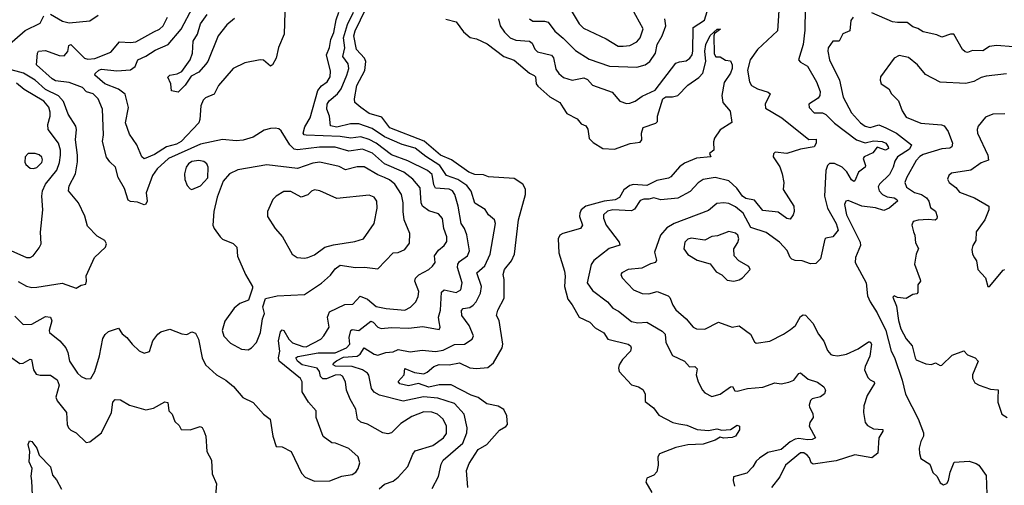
# Model space of a CAD drawing. Extents: x 1603745 to 1745082, y 385868 to 533966.
# Tile 322 of 646: x 1705734 to 1711512, y 425207 to 427941. Entities that reach past the tile are written whole.
import ezdxf

# ---------------------------------------------------------------- set-up
doc = ezdxf.new("R2010")
doc.units = 0

msp = doc.modelspace()

# ---------------------------------------------------------------- linework, layer by layer
at = {"layer": '0CON20XD'}
for points in [[(1709275, 427784.2), (1709315, 427789.7), (1709355, 427811.1), (1709375.3, 427835), (1709393.2, 427886.8), (1709284.6, 428085), (1709245.5, 428185), (1709195, 428262.5), (1709155, 428280.5), (1709075, 428275.4), (1709005, 428253.8), (1708945, 428218.5), (1708907.8, 428175), (1708890.9, 428135), (1708886.7, 428105), (1708902.7, 428065), (1708975, 427984.5), (1709017, 427917), (1709041.5, 427891.5), (1709175, 427827.9), (1709245, 427786), (1709275, 427784.2)], [(1710192.8, 428052.8), (1710180.4, 427875), (1710064.1, 427765), (1710020.7, 427705), (1710004.8, 427645.2), (1710016.8, 427575), (1710027.5, 427555), (1710064, 427535), (1710126.2, 427515), (1710137.5, 427505), (1710109.1, 427445), (1710111.2, 427421.2), (1710206, 427365), (1710365, 427237.7), (1710408.6, 427238.6), (1710408.5, 427215), (1710395, 427194.1)], [(1707289.1, 427985), (1707285.5, 427855.5), (1707251.9, 427778.1), (1707240, 427715), (1707218.6, 427675), (1707205, 427667.5), (1707165, 427702.5), (1707145, 427705.6), (1707055, 427687.1), (1706986.8, 427653.2), (1706901.4, 427555), (1706876.3, 427503.7), (1706825, 427481.4), (1706810.9, 427469.1), (1706797.3, 427435), (1706792.2, 427355), (1706785.3, 427335), (1706682.5, 427225), (1706655, 427209.4), (1706595.9, 427194.1), (1706525, 427149.5), (1706464.7, 427124.7), (1706450, 427135), (1706421.2, 427205), (1706378.6, 427268.6), (1706355.7, 427335.7), (1706372.1, 427425), (1706354.1, 427504.1), (1706313.5, 427533.5), (1706234.7, 427564.7), (1706175.6, 427615), (1706176.2, 427625), (1706199.1, 427645), (1706215, 427650.7), (1706305, 427640.4), (1706385, 427647.1), (1706411.1, 427665), (1706426.7, 427705), (1706475, 427726.5), (1706528.5, 427761.5), (1706605, 427794.7), (1706680.8, 427885), (1706750.5, 428015)], [(1707843.7, 425186.3), (1707875, 425214.4), (1707925, 425230.6), (1707955.3, 425254.7), (1708011.5, 425318.5), (1708040.1, 425389.9), (1708055, 425410.5), (1708159.2, 425440.8), (1708220.4, 425485), (1708238, 425512), (1708238.9, 425555), (1708219.6, 425595), (1708186.2, 425625), (1708153.1, 425636.9), (1708105, 425638.6), (1708035, 425611.9), (1707970.7, 425569.3), (1707915, 425515.8), (1707895, 425508.9), (1707865, 425514.5), (1707775, 425565.6), (1707735, 425577.5), (1707717.3, 425595), (1707707.5, 425655), (1707672.9, 425712.9), (1707652.5, 425765), (1707645.3, 425815.3), (1707627.6, 425847.6), (1707615.2, 425855.2), (1707585, 425854.4), (1707535, 425832.9), (1707512.7, 425832.7), (1707499.8, 425845), (1707494, 425875), (1707480, 425895), (1707391.1, 425915), (1707363.5, 425935), (1707355, 425955.8), (1707366.7, 425963.3), (1707485, 425985.2), (1707584.6, 425985.4), (1707651.8, 426015), (1707671, 426035), (1707668.4, 426075), (1707676.7, 426115), (1707685, 426121.2), (1707725, 426116.3), (1707795, 426170.8), (1707808.4, 426165), (1707835, 426134.6), (1707855, 426127.5), (1707915, 426132.8), (1708015, 426128.7), (1708099.2, 426139.2), (1708195, 426122), (1708202, 426135), (1708195, 426167.5), (1708192.1, 426195), (1708203.1, 426235), (1708209, 426341), (1708225.3, 426354.7), (1708295, 426338.3), (1708321.8, 426355), (1708331, 426395), (1708303.7, 426485), (1708304.7, 426505), (1708315, 426520.9), (1708360.9, 426555), (1708372.8, 426582.8), (1708357.8, 426677.8), (1708344.7, 426714.7), (1708324, 426744), (1708306.8, 426845), (1708287.5, 426915), (1708273.2, 426935), (1708255, 426946), (1708175, 426950.8), (1708165, 426972), (1708155, 427031.9), (1708127.3, 427055), (1708012.5, 427112.5), (1707915, 427147.7), (1707825.5, 427215.5), (1707785, 427238.2), (1707735, 427252), (1707676.7, 427245), (1707615.4, 427255.4), (1707415, 427262.2), (1707403.8, 427265), (1707397.6, 427275), (1707408.2, 427311.8), (1707438.5, 427365), (1707484.2, 427525), (1707505, 427552.5), (1707538.4, 427575), (1707555.8, 427605), (1707558.2, 427638.2), (1707534.8, 427735.2), (1707552.8, 427777.2), (1707559.8, 427825), (1707577.1, 427865), (1707591.2, 427938.8), (1707607.3, 427985)], [(1707662, 427682), (1707630.8, 427725), (1707641.9, 427775), (1707633.3, 427835), (1707657.4, 427912.6), (1707693.2, 427985)], [(1708363.5, 425195), (1708356.1, 425293.9), (1708372.3, 425335), (1708425, 425416.7), (1708475, 425447.7), (1708550.1, 425529.9), (1708587.3, 425552.7), (1708596.7, 425565), (1708592.9, 425615), (1708575, 425651.5), (1708541.3, 425671.3), (1708475.3, 425685.3), (1708425, 425721.9), (1708383.7, 425736.3), (1708265, 425797.1), (1708195, 425796.5), (1708135, 425782.5), (1708075, 425804.7), (1708015, 425790.4), (1707965, 425803.5), (1707955, 425816), (1707990, 425855), (1707995, 425892.5), (1708050, 425870), (1708105, 425861.5), (1708125, 425870.8), (1708164.4, 425905), (1708195, 425915.7), (1708255, 425915.3), (1708315, 425926), (1708375, 425897.6), (1708415, 425893.1), (1708480.6, 425899.4), (1708515, 425925.3), (1708564.7, 426015), (1708569.5, 426035), (1708546.9, 426175), (1708531.5, 426205), (1708538.9, 426235), (1708576.2, 426305), (1708576.7, 426415), (1708571.6, 426445), (1708578.8, 426475), (1708620.9, 426525), (1708638.1, 426565), (1708661.2, 426765), (1708703.1, 426915), (1708702.3, 426945), (1708686.8, 426975), (1708635, 427008.1), (1708485, 427017.3), (1708455, 427029.7), (1708405, 427032.5), (1708370.5, 427045), (1708268.6, 427118.6), (1708203.6, 427145), (1708107, 427227), (1707906.1, 427305), (1707859.1, 427369.1), (1707785, 427389.3), (1707735.3, 427425.3), (1707701.2, 427455), (1707699.4, 427475), (1707713.2, 427555), (1707758.5, 427641.5), (1707765.8, 427695), (1707757.9, 427715), (1707710, 427765), (1707694.5, 427845), (1707702.1, 427875), (1707765.6, 428005)], [(1708542.9, 427945), (1708554.3, 427905), (1708578.3, 427868.3), (1708612.2, 427835), (1708645, 427819.7), (1708725, 427814.1), (1708742, 427802), (1708757.5, 427767.5), (1708772.8, 427752.8), (1708855, 427731.5), (1708866.2, 427716.2), (1708880.1, 427650.1), (1708897.5, 427625), (1708925, 427600.9), (1708976.3, 427586.3), (1709045, 427599.3), (1709065, 427588.5), (1709095.4, 427555.4), (1709210, 427515), (1709255, 427462.9), (1709295, 427448.6), (1709315, 427450.6), (1709345, 427461.9), (1709387.4, 427492.6), (1709463.2, 427526.8), (1709585, 427684.4), (1709605, 427693.6), (1709645, 427699.6), (1709667.1, 427715), (1709680, 427735), (1709683.8, 427755), (1709685.3, 427894.7), (1709751.8, 427938.2), (1709775.8, 428014.2)], [(1710343.4, 428006.6), (1710341.3, 427878.7), (1710331.1, 427795), (1710304, 427705), (1710315, 427691.2), (1710356.9, 427666.9), (1710410, 427575), (1710431.3, 427518.7), (1710428.9, 427495), (1710419.4, 427480.6), (1710363.8, 427445), (1710366.2, 427425), (1710395, 427394.2), (1710445, 427393.3), (1710465, 427384.5), (1710515, 427332.4), (1710644.7, 427235), (1710695, 427218.1), (1710745, 427229.1), (1710795, 427226.3), (1710816.2, 427215), (1710830.3, 427195), (1710831.8, 427185), (1710815, 427174.8), (1710765, 427192.7), (1710740.2, 427159.8), (1710690, 427135), (1710683.6, 427125), (1710697.9, 427085), (1710695.6, 427075), (1710655.3, 427044.7), (1710635, 426993.8), (1710628.6, 426991.4), (1710615, 427000), (1710587.1, 427047.1), (1710560.9, 427075), (1710515, 427096.5), (1710486.1, 427096.1), (1710475, 427083.8), (1710464.5, 427055), (1710457.1, 426905), (1710474.3, 426835), (1710525.9, 426745), (1710537.4, 426705), (1710505, 426666.5), (1710465, 426658.6), (1710458.2, 426651.8), (1710434, 426536), (1710405, 426510), (1710375, 426506.7), (1710326.2, 426525), (1710285, 426527.3), (1710265.4, 426535.4), (1710254.4, 426545), (1710238.1, 426585), (1710191.9, 426635), (1710115, 426690.5), (1710025, 426720), (1709979.6, 426805), (1709935, 426841.6), (1709895, 426860.6), (1709865, 426865.3), (1709825, 426861.1), (1709775, 426820.5), (1709575, 426744.7), (1709530.5, 426719.5), (1709493.7, 426676.3), (1709460, 426575), (1709471.3, 426528.7), (1709465, 426515.7), (1709435, 426507.8), (1709385, 426481.9), (1709305, 426473.3), (1709266.4, 426453.6), (1709262.2, 426445), (1709270, 426425), (1709335.3, 426355.3), (1709386.9, 426333.1), (1709425, 426331.5), (1709475, 426344.2), (1709538.7, 426318.7), (1709549.1, 426309.1), (1709565.8, 426265), (1709585, 426238), (1709644, 426184), (1709685, 426136), (1709705, 426125.7), (1709755, 426124.3), (1709835, 426165.3), (1709915, 426135.7), (1709955, 426142.5), (1710022, 426095), (1710045, 426050), (1710055, 426042.5), (1710135, 426054.3), (1710216.4, 426093.6), (1710257.3, 426122.7), (1710285.8, 426145), (1710315, 426198), (1710331.9, 426208.1), (1710345, 426205.7), (1710388.9, 426158.9), (1710422.2, 426095), (1710453.4, 426053.4), (1710475, 425998.8), (1710494, 425975), (1710505, 425970.8), (1710535, 425967.5), (1710585, 425976.9), (1710655, 426009.2), (1710715, 426050), (1710725, 426050), (1710732, 426035), (1710723.1, 425965), (1710694.5, 425905), (1710690.8, 425885), (1710710.9, 425840.9), (1710725, 425825.6), (1710748, 425815), (1710749.2, 425805), (1710707.8, 425735), (1710687, 425673), (1710685.7, 425635), (1710695.6, 425575.6), (1710708.7, 425558.7), (1710745, 425538.1), (1710798, 425535), (1710798.6, 425525), (1710776.2, 425485), (1710768.6, 425395), (1710735, 425368.8), (1710634.7, 425385.3), (1710525, 425351.8), (1710390.5, 425330.5), (1710378.9, 425338.9), (1710368.9, 425368.9), (1710355.6, 425385), (1710335, 425396.9), (1710315, 425398.5), (1710228.5, 425325), (1710195, 425257.5), (1710145, 425194.2)], [(1705645, 427770.6), (1705766.8, 427876.8), (1705855, 427920), (1705875, 427963.3)], [(1707884.7, 426244.7), (1707995, 426235.3), (1708027.5, 426252.5), (1708058.4, 426285), (1708072.5, 426315), (1708076.9, 426345), (1708052.1, 426405), (1708056.6, 426423.4), (1708077.1, 426442.9), (1708135.8, 426474.2), (1708157, 426493), (1708171.4, 426515), (1708168.2, 426555), (1708191.7, 426588.3), (1708225.8, 426614.2), (1708240.7, 426639.3), (1708240.9, 426665), (1708222.8, 426715), (1708215, 426774.3), (1708191.2, 426801.2), (1708135, 426817.5), (1708096.9, 426845), (1708089.7, 426865), (1708083.2, 426953.2), (1708040.7, 427005), (1707989.2, 427045), (1707875.1, 427095.1), (1707805, 427157.4), (1707745, 427180), (1707665, 427169.5), (1707585, 427193), (1707492.5, 427192.5), (1707365, 427177.4), (1707345, 427180.9), (1707319.6, 427205), (1707268.8, 427288.8), (1707255, 427299.2), (1707233.2, 427303.2), (1707205, 427302.5), (1707167.9, 427292.1), (1707105, 427250.5), (1707045, 427233.1), (1707005, 427229.4), (1706925, 427238.1), (1706795, 427210), (1706607.5, 427125), (1706540, 427065), (1706512.7, 427025), (1706476.5, 426925), (1706483.1, 426875), (1706475, 426858), (1706465.5, 426854.5), (1706425, 426868.9), (1706385, 426872.5), (1706371.5, 426881.5), (1706348.9, 426948.9), (1706311.4, 427015), (1706295.7, 427075), (1706263, 427107), (1706243.1, 427133.1), (1706221.1, 427225), (1706225.4, 427265), (1706219.6, 427415), (1706195.5, 427475), (1706164.8, 427504.8), (1706126.9, 427516.9), (1706102, 427542), (1706025, 427571.4), (1705945, 427582.5), (1705925, 427592.7), (1705832, 427675), (1705838.8, 427745), (1705845, 427755.8), (1705885, 427759.1), (1705965, 427729.6), (1705995, 427727.8), (1706016, 427754), (1706021.7, 427788.3), (1706035, 427795.6), (1706115, 427714.7), (1706135, 427709.1), (1706175, 427712.5), (1706269.7, 427750.3), (1706319.3, 427810.7), (1706385, 427807.3), (1706415, 427811.5), (1706520.6, 427869.4), (1706554.3, 427885.7), (1706575.7, 427904.3), (1706601.3, 427955)], [(1705915, 427973.6), (1705985, 427932.8), (1706025, 427922.5), (1706145, 427934.4), (1706195, 427967.5)], [(1706995, 427946.9), (1706949.2, 427910.8), (1706898.3, 427845), (1706837.5, 427695), (1706825, 427676.7), (1706785, 427632.2), (1706740.1, 427609.9), (1706705, 427555.5), (1706665, 427516), (1706625, 427522.5), (1706621.2, 427565), (1706603.8, 427603.8), (1706615, 427615.6), (1706658, 427622), (1706685, 427635.6), (1706735, 427705.8), (1706749.2, 427745), (1706751.5, 427815), (1706777.5, 427855), (1706795, 427915.8), (1706835, 427970.5)], [(1708235, 427943.8), (1708295, 427928.5), (1708339.2, 427869.2), (1708376.7, 427836.7), (1708415, 427828), (1708477.9, 427797.9), (1708574.8, 427724.8), (1708635, 427702.1), (1708725, 427627.5), (1708753.8, 427613.8), (1708760, 427605), (1708764.6, 427565), (1708775, 427550.5), (1708845, 427487.8), (1708902.9, 427455), (1708922.9, 427422.9), (1708945, 427389.2), (1709005, 427359.5), (1709029.4, 427329.4), (1709056.6, 427316.6), (1709067.3, 427297.3), (1709075, 427244), (1709099.7, 427219.7), (1709156.7, 427185), (1709225, 427180.8), (1709316.8, 427213.2), (1709375, 427221.2), (1709385.3, 427234.7), (1709382, 427275), (1709393, 427307), (1709467.2, 427332.8), (1709477.5, 427342.5), (1709476, 427375), (1709508.9, 427475), (1709525, 427487.8), (1709565, 427487.5), (1709595.6, 427495), (1709655, 427555.6), (1709719, 427601), (1709743.2, 427626.8), (1709760, 427695), (1709753.6, 427755), (1709760, 427795), (1709785, 427848.2), (1709826.7, 427885), (1709845.8, 427885.8), (1709810.3, 427859.7), (1709806.4, 427845), (1709809.5, 427739.5), (1709818.3, 427721.7), (1709845, 427722.5), (1709875, 427702.5), (1709905, 427700), (1709914.2, 427675.8), (1709914.5, 427655), (1709905, 427626), (1709868.2, 427571.8), (1709854.4, 427495), (1709860, 427455), (1709902.8, 427402.8), (1709913.6, 427336.4), (1709845, 427293.3), (1709810.5, 427245), (1709804.4, 427224.4), (1709807.5, 427175), (1709782.5, 427155), (1709790, 427135), (1709705, 427128.5), (1709635, 427098.4), (1709605, 427076.7), (1709555, 427018.4), (1709540.5, 427009.5), (1709473, 426997), (1709415, 426967.6), (1709335, 426972.2), (1709315, 426966.7), (1709278.6, 426941.4), (1709253, 426897), (1709227.5, 426882.5), (1709163.8, 426876.2), (1709056.7, 426845), (1709028.9, 426825), (1709021.1, 426805), (1709019.5, 426785), (1709036.8, 426735), (1709025, 426713.8), (1708920.4, 426685), (1708904.3, 426675), (1708894.1, 426655), (1708897.8, 426572.2), (1708931.4, 426465), (1708935.3, 426435), (1708930.9, 426375), (1708949.9, 426299.9), (1708976.8, 426266.8), (1709017.8, 426195), (1709079.2, 426165), (1709111.7, 426131.7), (1709161.8, 426101.8), (1709185, 426064.2), (1709305, 426035.8), (1709318.5, 426025), (1709322.7, 426015), (1709317.8, 425995), (1709270.9, 425945), (1709252.5, 425915), (1709247.5, 425895), (1709251.2, 425875), (1709325, 425796.2), (1709365, 425784.3), (1709389.7, 425769.7), (1709404, 425745), (1709405, 425700), (1709452.6, 425662.6), (1709485, 425619.5), (1709565.9, 425575.9), (1709601.8, 425568.2), (1709649.4, 425559.4), (1709710, 425535), (1709775, 425528.9), (1709825, 425539.2), (1709855, 425530), (1709904.4, 425535.6), (1709945, 425559.4), (1709957.1, 425555), (1709957.4, 425532.6), (1709933.8, 425495), (1709915, 425486.9), (1709864.3, 425484.3), (1709845, 425490), (1709815, 425472), (1709745, 425447.8), (1709655, 425444.6), (1709585, 425428.8), (1709488.5, 425391.5), (1709478.6, 425375), (1709481.2, 425325), (1709473.6, 425286.4), (1709455, 425266.7), (1709415, 425248.8), (1709408, 425225), (1709444.3, 425165)], [(1708724.7, 427944.7), (1708745, 427931.2), (1708812.8, 427932.8), (1708835, 427926.4), (1708873.4, 427873.4), (1708922.8, 427832.8), (1708995, 427758.8), (1709075, 427709.6), (1709195, 427668.2), (1709355, 427661.8), (1709404, 427676), (1709431.9, 427695), (1709465, 427744.2), (1709475.4, 427795), (1709503.2, 427845), (1709525.4, 427905), (1709519.6, 427945)], [(1710624.2, 427955), (1710611.1, 427935), (1710604.4, 427875.6), (1710565, 427858), (1710542.5, 427815), (1710505, 427813.8), (1710477.5, 427775), (1710475.4, 427755), (1710486.7, 427705), (1710544.1, 427585), (1710565.9, 427485), (1710614.4, 427394.4), (1710666.9, 427335), (1710695, 427314.7), (1710725, 427307.8), (1710775, 427324.2), (1710815.9, 427305.9), (1710879.3, 427275), (1710966.9, 427205), (1710955, 427179.8), (1710885.3, 427135), (1710869, 427111), (1710859.7, 427075), (1710837.6, 427032.4), (1710779.1, 426975), (1710771.3, 426958.7), (1710777.1, 426935), (1710796.4, 426915), (1710825, 426899.7), (1710865, 426893.9), (1710880, 426885), (1710883.9, 426875), (1710835, 426834.7), (1710805, 426820.6), (1710755, 426835.2), (1710675, 426845.2), (1710595, 426878.6), (1710582, 426875), (1710573.9, 426856.1), (1710585.9, 426795), (1710666.4, 426635), (1710667.9, 426615), (1710639.1, 426545), (1710635.6, 426515), (1710700.8, 426395), (1710709.7, 426319.7), (1710724.5, 426284.5), (1710765, 426220), (1710815.7, 426115), (1710848.6, 425995), (1710868, 425958), (1710911.6, 425825), (1710931.9, 425741.9), (1711006.8, 425596.8), (1711037.9, 425515), (1711037.3, 425495), (1711021.5, 425465), (1711012.9, 425425), (1711013, 425393), (1711021.2, 425365), (1711075, 425331.9), (1711092.3, 425282.3), (1711117.9, 425257.9), (1711135, 425222.5), (1711155, 425210), (1711175, 425217.5), (1711184.2, 425235.8), (1711194.4, 425285), (1711216.6, 425343.4), (1711305, 425348.1), (1711346.7, 425335), (1711361.2, 425325), (1711405.7, 425265), (1711408.5, 425155)], [(1711565, 427780.8), (1711465, 427788.3), (1711425, 427782.6), (1711385, 427758.3), (1711325, 427759.4), (1711295, 427748.2), (1711281.2, 427751.2), (1711266.3, 427766.3), (1711215, 427856), (1711195, 427855.6), (1711145, 427837.9), (1711115, 427852.5), (1711035, 427869.5), (1711005, 427888.8), (1710975, 427898.9), (1710940.8, 427925), (1710885, 427923.2), (1710855, 427928.7), (1710735, 427980)], [(1711525, 427623.1), (1711405, 427609.4), (1711375, 427601.1), (1711331.9, 427578.1), (1711285, 427565.4), (1711135, 427574.2), (1711049.7, 427619.7), (1711001.4, 427675), (1710948.8, 427718.8), (1710895, 427730), (1710865, 427714), (1710786, 427605), (1710782.5, 427585), (1710790, 427565), (1710834.2, 427534.2), (1710848.8, 427505), (1710890, 427465), (1710911.4, 427405), (1710935, 427369.2), (1711022.6, 427332.6), (1711143.8, 427323.8), (1711158.2, 427318.2), (1711182.2, 427285), (1711206.9, 427215), (1711202.9, 427195), (1711192.8, 427187.2), (1711145, 427183.2), (1711035, 427148.6), (1711015, 427136.8), (1710995.3, 427114.7), (1710937, 427013), (1710927.9, 426985), (1710938, 426958), (1710985, 426925.4), (1711025, 426913.4), (1711054.7, 426895), (1711067.9, 426875), (1711078.1, 426838.1), (1711106.9, 426816.9), (1711117.1, 426785), (1711115, 426771.1), (1711105, 426762.9), (1711065, 426768), (1711006.3, 426763.7), (1710976.7, 426755), (1710968.6, 426735), (1710978.6, 426695), (1710986.9, 426675), (1710990.8, 426630.8), (1711008.3, 426598.3), (1710994.4, 426565), (1710984.3, 426505), (1711018.6, 426415), (1711019.2, 426405), (1711003.8, 426385), (1711005, 426340), (1710998.3, 426331.7), (1710975, 426327.5), (1710935, 426303.3), (1710885, 426310), (1710865, 426320), (1710857.5, 426312.5), (1710878.6, 426258.6), (1710890.3, 426175), (1710905.4, 426125), (1710935, 426066.2), (1710971.2, 426025), (1710988.8, 425955), (1710995, 425943.8), (1711050.7, 425920.7), (1711085, 425915.8), (1711107, 425927), (1711135, 425910.6), (1711145, 425911.9), (1711205, 425970.8), (1711275, 425996.2), (1711295, 425973.8), (1711340, 425955), (1711358.8, 425935), (1711324.2, 425855), (1711325.9, 425835.9), (1711339.5, 425809.5), (1711364.2, 425794.2), (1711431.2, 425771.2), (1711475, 425766.7), (1711474, 425716), (1711474, 425695), (1711496.7, 425625), (1711527.5, 425605)], [(1705725, 426404.5), (1705775, 426376.4), (1705805, 426369.1), (1705835, 426370), (1705984.3, 426394.3), (1706065, 426363.8), (1706095, 426381.2), (1706122, 426388), (1706127.1, 426405), (1706125, 426436.7), (1706173.8, 426545), (1706237.5, 426605), (1706243.3, 426625), (1706233.3, 426645), (1706189.5, 426669.5), (1706132.5, 426727.5), (1706116.2, 426786.2), (1706080, 426865), (1706020.5, 426935), (1706024.6, 426965), (1706061.5, 427035), (1706073.1, 427106.9), (1706074.1, 427145.9), (1706060.9, 427235), (1706066.9, 427295), (1706063.8, 427315), (1706019.2, 427385), (1705991, 427461), (1705962.8, 427492.8), (1705885, 427531), (1705825, 427585.6), (1705755.7, 427625.7), (1705662.9, 427652.9)], [(1708155, 425188), (1708191.9, 425258.1), (1708207.8, 425332.2), (1708219.2, 425355), (1708335.3, 425455), (1708357.2, 425515), (1708360.7, 425545), (1708342, 425625), (1708285, 425687.5), (1708188.4, 425718.4), (1708103.3, 425726.7), (1707985, 425700.5), (1707845, 425736.1), (1707815, 425753.8), (1707797.7, 425775), (1707783.5, 425853.5), (1707775.4, 425865), (1707746, 425885), (1707684.9, 425904.9), (1707586.9, 425906.9), (1707574, 425915), (1707576.1, 425925), (1707592.5, 425937.5), (1707635, 425959.8), (1707715, 425965.2), (1707733, 425977), (1707755, 426014.4), (1707815, 425977), (1707835, 425970.9), (1707882.8, 425987.2), (1707925, 425991.1), (1707955.3, 426004.7), (1708025, 425991.6), (1708095, 425999.6), (1708175, 425992.7), (1708219.1, 426000.9), (1708285, 426033.8), (1708343.4, 426036.6), (1708390, 426065), (1708397.1, 426085), (1708372.5, 426145), (1708329.5, 426205), (1708326.2, 426233.8), (1708335.7, 426244.3), (1708375, 426251.9), (1708395, 426265.4), (1708412.5, 426285), (1708437.7, 426335), (1708444.1, 426375), (1708417.3, 426455), (1708464.3, 426495.7), (1708495.7, 426564.3), (1708525.6, 426745), (1708520.6, 426765), (1708485, 426795.7), (1708466.3, 426826.3), (1708405, 426862.9), (1708384, 426934), (1708358, 426968), (1708305, 427002.3), (1708238.5, 427025), (1708200.2, 427085), (1708117.2, 427137.2), (1708055, 427185.7), (1707978.3, 427208.3), (1707875, 427252.2), (1707802.7, 427302.7), (1707725, 427329.8), (1707675, 427329.7), (1707595, 427309), (1707558.2, 427318.2), (1707551.3, 427375), (1707537, 427415), (1707538.1, 427445), (1707549.7, 427465), (1707599.4, 427505), (1707621.4, 427535), (1707654.3, 427615), (1707664.8, 427655), (1707662, 427682)], [(1705664, 426594), (1705775, 426544.5), (1705795, 426544.3), (1705814, 426555), (1705849.5, 426600.5), (1705860, 426625), (1705857, 426693), (1705869.6, 426825), (1705864.7, 426905), (1705868.7, 426935), (1705885.3, 426975), (1705951.9, 427058.1), (1705968.5, 427101.5), (1705974.3, 427144.3), (1705973, 427175), (1705961.9, 427215), (1705900.9, 427295), (1705898.7, 427325), (1705913, 427375), (1705913.2, 427396.8), (1705905, 427427.9), (1705875, 427461.9), (1705760.5, 427530.5), (1705715, 427567.5)], [(1711515, 427388.2), (1711445, 427386), (1711401.9, 427368.1), (1711358.5, 427315), (1711351.8, 427295), (1711354.2, 427275), (1711415.4, 427145), (1711418.8, 427115), (1711375, 427100), (1711315, 427056.9), (1711200.9, 427039.1), (1711186, 427025), (1711178, 427005), (1711188, 426985), (1711226.3, 426956.3), (1711248.3, 426928.3), (1711337.5, 426895), (1711421.2, 426845), (1711421.2, 426825), (1711398, 426765), (1711346.7, 426695), (1711344, 426645), (1711326.9, 426615), (1711321.2, 426591.2), (1711324.3, 426564.3), (1711337.5, 426542.5), (1711348.8, 426525), (1711356.2, 426475), (1711400.8, 426425), (1711414.2, 426374.2), (1711425, 426374.2), (1711505, 426470), (1711515, 426473.3)], [(1710395, 427194.1), (1710315, 427181.3), (1710235, 427154.3), (1710166.9, 427163.1), (1710156.6, 427153.4), (1710154.4, 427135), (1710195, 427077.5), (1710208.5, 427035), (1710218.5, 426985), (1710214.5, 426944.5), (1710275.7, 426845), (1710278.6, 426815), (1710273.1, 426795), (1710255, 426770), (1710235, 426774), (1710185, 426810.5), (1710095, 426820.3), (1710045, 426880.5), (1709995, 426891.7), (1709975, 426904.7), (1709941.2, 426951.2), (1709895.6, 426995), (1709815, 427013.8), (1709745, 427002.2), (1709716.2, 426983.8), (1709668.7, 426931.3), (1709595, 426892.1), (1709496.4, 426883.6), (1709455, 426895.5), (1709425, 426886.1), (1709396.2, 426886.2), (1709375, 426880), (1709341.1, 426828.9), (1709325, 426818.5), (1709214.8, 426825.2), (1709183.3, 426816.7), (1709160.3, 426795), (1709158.9, 426775), (1709176.1, 426735), (1709252.1, 426635), (1709255, 426617.5), (1709192.7, 426597.3), (1709102.3, 426527.7), (1709086.7, 426503.3), (1709064.2, 426395), (1709095, 426350.6), (1709183.6, 426283.6), (1709215, 426246.7), (1709248.6, 426228.6), (1709325, 426169.5), (1709361.9, 426161.9), (1709415, 426164.4), (1709505, 426111.8), (1709520.7, 426095), (1709526.4, 426045), (1709565, 425970), (1709635, 425935.5), (1709665, 425903.1), (1709695.4, 425905.4), (1709708.9, 425891.1), (1709704.2, 425855), (1709715.7, 425815), (1709740.6, 425765), (1709755, 425749.2), (1709795, 425728.8), (1709845, 425742.7), (1709905.6, 425785.6), (1709916.7, 425786.7), (1709931.1, 425761.1), (1709945, 425758.9), (1710004.6, 425775.4), (1710095, 425784), (1710165, 425808.8), (1710202.5, 425802.5), (1710247.6, 425812.4), (1710275.8, 425825), (1710305, 425864), (1710315, 425868), (1710360.8, 425830.8), (1710415, 425812.5), (1710452.5, 425785), (1710462.5, 425765), (1710455.7, 425745), (1710433.7, 425726.3), (1710385, 425714.5), (1710373.8, 425705), (1710367.5, 425677.5), (1710368, 425665), (1710388.8, 425628.8), (1710390, 425605), (1710370, 425575), (1710367.1, 425555), (1710404, 425485), (1710385, 425475.6), (1710356.7, 425473.3), (1710305, 425481.4), (1710285, 425477.8), (1710255, 425462.2), (1710202.2, 425417.8), (1710125, 425398.9), (1710075.9, 425365.9), (1710055, 425348.9), (1710035.2, 425314.8), (1710000.9, 425279.1), (1709923.2, 425256.8), (1709920.8, 425235), (1709928.3, 425201.7)], [(1705815, 427066.2), (1705835, 427072), (1705865, 427101.4), (1705868.7, 427118.7), (1705864.1, 427134.1), (1705847.7, 427147.7), (1705825.7, 427154.3), (1705783.3, 427155), (1705766, 427135), (1705764.2, 427105), (1705770.3, 427090.3), (1705795, 427068.9), (1705815, 427066.2)], [(1706745, 426944), (1706795.4, 426964.6), (1706837.9, 427012.1), (1706841.1, 427075), (1706831.6, 427095), (1706815, 427108.4), (1706785, 427113.5), (1706745, 427107.4), (1706725.4, 427095), (1706711.2, 427075), (1706700.9, 427035), (1706702.4, 427002.4), (1706716.7, 426966.7), (1706735, 426946.7), (1706745, 426944)], [(1707075, 426003.1), (1707095, 426014.2), (1707124, 426046), (1707147.9, 426105), (1707158, 426185), (1707170.8, 426215), (1707160.8, 426255), (1707176.8, 426303.2), (1707245, 426320), (1707405, 426327.5), (1707506, 426394), (1707558.5, 426441.5), (1707585, 426478.6), (1707615, 426500), (1707705, 426485.4), (1707757.6, 426487.6), (1707835, 426477.5), (1707925, 426571.2), (1707955, 426574), (1707995, 426591.2), (1708021.2, 426628.8), (1708022.9, 426685), (1707990, 426765), (1707983.6, 426815), (1707985.3, 426865), (1707974.7, 426915), (1707936.2, 426975), (1707905, 427000.5), (1707875, 427013.8), (1707835, 427029.5), (1707755, 427076), (1707715, 427076.8), (1707645, 427060), (1707609.5, 427079.5), (1707495, 427103.5), (1707455, 427098.2), (1707365, 427066.1), (1707185, 427089.2), (1707015, 427059.5), (1706965, 427035.5), (1706928.2, 426991.8), (1706892.1, 426897.9), (1706873.1, 426815), (1706868.2, 426735), (1706875.4, 426715.4), (1706910.8, 426665), (1706925, 426653.1), (1706986.6, 426626.6), (1707008.8, 426605), (1707012.3, 426552.3), (1707060, 426445), (1707100, 426375), (1707101.2, 426365), (1707076.1, 426293.9), (1707025, 426273.8), (1706992.6, 426247.4), (1706938.8, 426171.2), (1706923.1, 426116.9), (1706932.1, 426082.1), (1706971.3, 426041.3), (1707035, 426006.9), (1707075, 426003.1)], [(1707405, 426540), (1707425, 426544.6), (1707465, 426560.7), (1707525.6, 426604.4), (1707575, 426619.8), (1707701.4, 426638.6), (1707751.2, 426655), (1707813.3, 426745), (1707832.2, 426835), (1707830.6, 426875), (1707815, 426899.2), (1707785, 426911.1), (1707595, 426890.5), (1707496.1, 426936.1), (1707465, 426942.2), (1707445.5, 426934.5), (1707425, 426912.7), (1707385, 426899.1), (1707325, 426931.2), (1707285, 426932.1), (1707238.6, 426905), (1707219.5, 426885), (1707188.8, 426815), (1707187.5, 426785), (1707234, 426714), (1707276.4, 426666.4), (1707332.9, 426565), (1707363.3, 426545), (1707405, 426540)], [(1709925, 426406), (1709955, 426414.2), (1709975.5, 426424.5), (1710020, 426475), (1710011.7, 426491.7), (1709954.5, 426524.5), (1709927.1, 426555), (1709925.5, 426595), (1709947.9, 426632.1), (1709953.7, 426655), (1709947.4, 426675), (1709935, 426688.2), (1709895, 426698), (1709827.8, 426672.2), (1709795, 426667.1), (1709755, 426645.6), (1709675, 426657.1), (1709655, 426652.5), (1709636.8, 426635), (1709630.4, 426595), (1709655, 426561.9), (1709709.7, 426529.7), (1709785, 426506.7), (1709820.8, 426460.8), (1709853.5, 426443.5), (1709885, 426412), (1709925, 426406)], [(1705705, 426200), (1705755, 426151.1), (1705805, 426153.4), (1705885, 426198.8), (1705916, 426195), (1705922.4, 426172.4), (1705907.1, 426115), (1705910, 426105), (1705969.2, 426055), (1706005.7, 426015), (1706017.6, 425987.6), (1706026.4, 425935), (1706073.3, 425865), (1706095, 425845.7), (1706125, 425832.9), (1706151.2, 425835), (1706175.4, 425874.6), (1706202.2, 425967.8), (1706221.5, 426068.5), (1706235, 426093.1), (1706255, 426110.6), (1706315, 426128.8), (1706335, 426096), (1706362.5, 426075), (1706395, 426036.2), (1706435, 425997.5), (1706465, 425983.3), (1706495, 425992.5), (1706515.6, 426054.4), (1706544.6, 426095.4), (1706562.8, 426107.2), (1706615, 426123.1), (1706685.6, 426095.6), (1706715, 426092.5), (1706745, 426108.8), (1706765, 426100), (1706784.4, 426065), (1706805.4, 425955.4), (1706825, 425914.4), (1706888.1, 425855), (1706943.6, 425823.6), (1706988.1, 425788.1), (1707043.6, 425723.6), (1707105, 425693.8), (1707164.5, 425624.5), (1707204, 425595), (1707218.8, 425495), (1707240, 425435), (1707275, 425433.3), (1707326.2, 425405), (1707388, 425278), (1707409.2, 425255), (1707465, 425231.5), (1707555, 425232.5), (1707625, 425261.5), (1707685, 425270.4), (1707706.9, 425285), (1707720, 425305), (1707730, 425340), (1707720, 425375), (1707665, 425423.1), (1707586.4, 425453.6), (1707565, 425457.3), (1707514.5, 425494.5), (1707474.2, 425605), (1707472.9, 425645), (1707428, 425695), (1707392.5, 425755), (1707391.1, 425815), (1707382.5, 425835), (1707255.9, 425935.9), (1707252.8, 425955), (1707260, 425995), (1707253, 426055), (1707265, 426108.8), (1707275, 426120), (1707285, 426115.8), (1707312.5, 426065), (1707335, 426043.3), (1707395, 426021.9), (1707415, 426020.9), (1707500.8, 426065), (1707518.9, 426085), (1707550, 426135), (1707540.9, 426195), (1707552.7, 426225), (1707641.2, 426268.8), (1707688.9, 426271.1), (1707732.7, 426317.3), (1707775, 426300.8), (1707825, 426257.1), (1707884.7, 426244.7)], [(1705675, 425964.6), (1705735, 425923.1), (1705755, 425924.6), (1705795, 425948.1), (1705803.3, 425945), (1705815.4, 425885), (1705830.2, 425860.2), (1705855, 425853.1), (1705914.5, 425854.5), (1705955, 425826.7), (1705966.7, 425795), (1705946.5, 425725), (1705954, 425704), (1706009.6, 425635), (1706011.9, 425565), (1706020.8, 425545), (1706035, 425530), (1706065.6, 425515.6), (1706125, 425457.5), (1706145, 425463.3), (1706213.8, 425515), (1706272.5, 425635), (1706280.8, 425695), (1706295, 425710), (1706325, 425709.4), (1706378.1, 425678.1), (1706475, 425650.7), (1706520.1, 425659.9), (1706585, 425696.9), (1706604.1, 425694.1), (1706608.6, 425645), (1706628.1, 425625), (1706645, 425581.2), (1706669.2, 425559.2), (1706682.5, 425535), (1706735, 425533.8), (1706793, 425553), (1706805, 425547.5), (1706815, 425527.5), (1706825.7, 425495.7), (1706832.9, 425405), (1706858.9, 425355), (1706864.4, 425275), (1706888.1, 425215), (1706878.9, 425105)], [(1705820.4, 424895), (1705805, 425232.5), (1705801.7, 425261.7), (1705807.1, 425305), (1705790.8, 425345), (1705793.8, 425405), (1705783.7, 425446.3), (1705791.2, 425468.8), (1705806.2, 425465), (1705834.3, 425425), (1705849.2, 425385), (1705915.8, 425315), (1705926.4, 425266.4), (1705949.7, 425239.7), (1705979.6, 425185)]]:
    msp.add_lwpolyline(points, dxfattribs=at)

doc.saveas('drawing.dxf')
